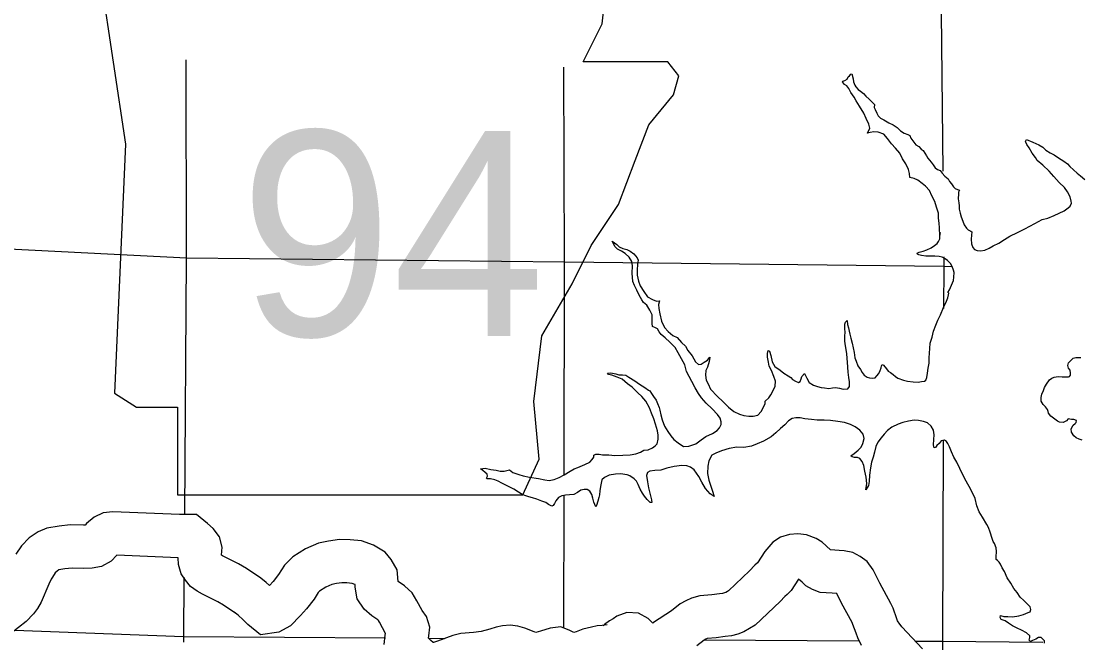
# Model space of a CAD drawing. Extents: x 77230 to 630905, y 790554 to 1662844.
# Drawn here: x 273631 to 288353, y 1564476 to 1573117 of the extents above; entities that cross this region are included whole.
import ezdxf

# ---------------------------------------------------------------- set-up
doc = ezdxf.new("R2010")
doc.units = 0
for name, color, linetype in [('Level 16', 7, 'Continuous'), ('Level 17', 7, 'Continuous'), ('Level 22', 7, 'Continuous'), ('Level 24', 7, 'Continuous')]:
    doc.layers.add(name, color=color, linetype=linetype)

msp = doc.modelspace()

# ---------------------------------------------------------------- linework, layer by layer
at = {"layer": 'Level 16'}
for points in [[(286414, 1577103), (286394, 1575000), (286435, 1571033)], [(275917, 1572581), (275921, 1569817), (275898, 1566268)], [(281173, 1566810), (281179, 1569772), (281171, 1572478)], [(269972, 1570111), (270620, 1570098), (275927, 1569829), (281179, 1569772), (286451, 1569711), (286567, 1569709)], [(286448, 1569840), (286449, 1569705), (286447, 1569122)], [(286440, 1567285), (286430, 1564495), (286429, 1563159)], [(281169, 1564679), (281173, 1566522)], [(275892, 1565387), (275887, 1564541), (275887, 1564483)], [(278691, 1564539), (275885, 1564557), (273544, 1564646)], [(279516, 1564533), (279298, 1564535)], [(285268, 1564500), (283115, 1564512)], [(287827, 1564478), (286428, 1564493), (286054, 1564495)]]:
    msp.add_lwpolyline(points, dxfattribs=at)
at = {"layer": 'Level 17'}
for points in [[(286392, 1570129), (286390, 1570251), (286386, 1570305), (286378, 1570383), (286376, 1570447), (286349, 1570533), (286325, 1570609), (286285, 1570687), (286249, 1570761), (286195, 1570825), (286149, 1570859), (286090, 1570906), (286036, 1570928), (285976, 1570944), (285974, 1571000), (285958, 1571054), (285922, 1571132), (285874, 1571204), (285840, 1571282), (285777, 1571353), (285723, 1571413), (285669, 1571487), (285615, 1571545), (285539, 1571575), (285479, 1571578), (285425, 1571570), (285389, 1571562), (285421, 1571630), (285409, 1571686), (285369, 1571766), (285340, 1571840), (285276, 1571934), (285232, 1572012), (285204, 1572061), (285158, 1572125), (285130, 1572181), (285104, 1572217), (285072, 1572239), (285040, 1572275), (285045, 1572283), (285073, 1572291), (285105, 1572313), (285121, 1572343), (285141, 1572357), (285159, 1572379), (285171, 1572385), (285189, 1572314), (285197, 1572276), (285211, 1572226), (285228, 1572206), (285260, 1572166), (285292, 1572144), (285336, 1572112), (285368, 1572074), (285414, 1572034), (285462, 1571982), (285488, 1571961), (285482, 1571916), (285498, 1571887), (285518, 1571839), (285538, 1571803), (285570, 1571769), (285618, 1571745), (285687, 1571705), (285745, 1571675), (285801, 1571640), (285849, 1571592), (285901, 1571558), (285949, 1571540), (285979, 1571530), (285991, 1571492), (286017, 1571454), (286061, 1571397), (286101, 1571377), (286137, 1571339), (286163, 1571317), (286185, 1571283), (286209, 1571243), (286229, 1571211), (286274, 1571155), (286300, 1571121), (286330, 1571077), (286364, 1571054), (286398, 1571042), (286428, 1571006), (286466, 1570962), (286508, 1570924), (286530, 1570888), (286556, 1570854), (286582, 1570816), (286608, 1570790), (286642, 1570777), (286668, 1570767), (286652, 1570741), (286654, 1570719), (286649, 1570649), (286659, 1570593), (286661, 1570549), (286661, 1570505), (286679, 1570449), (286689, 1570397)], [(286689, 1570397), (286713, 1570337), (286734, 1570287), (286766, 1570241), (286788, 1570217), (286824, 1570199), (286840, 1570189), (286832, 1570143), (286830, 1570087), (286834, 1570021), (286852, 1569969), (286876, 1569943), (286914, 1569927), (286960, 1569925), (287018, 1569936), (287082, 1569962), (287136, 1569992), (287212, 1570030), (287292, 1570081), (287369, 1570129), (287475, 1570180), (287575, 1570232), (287714, 1570303), (287818, 1570359), (287896, 1570379), (287982, 1570418), (288052, 1570450), (288124, 1570480), (288175, 1570520), (288203, 1570545), (288223, 1570585), (288221, 1570617), (288203, 1570673), (288169, 1570744), (288125, 1570804), (288054, 1570874), (287980, 1570958), (287912, 1571030), (287826, 1571115), (287748, 1571181), (287722, 1571221), (287676, 1571281), (287635, 1571357), (287601, 1571401), (287585, 1571445), (287597, 1571471), (287685, 1571435), (287771, 1571399), (287825, 1571365), (287869, 1571322), (287929, 1571288), (287985, 1571258), (288045, 1571216), (288115, 1571172), (288170, 1571133), (288202, 1571097), (288250, 1571049), (288304, 1571003), (288350, 1570965), (288408, 1570918)], [(286201, 1569852), (286138, 1569860), (286104, 1569868), (286082, 1569878), (286079, 1569890), (286109, 1569904), (286163, 1569918), (286215, 1569939), (286275, 1569965), (286319, 1569997), (286355, 1570025), (286377, 1570053), (286393, 1570091), (286392, 1570129), (286404, 1570179)], [(282119, 1568028), (282055, 1568078), (281983, 1568139), (281913, 1568167), (281837, 1568195), (281793, 1568207), (281779, 1568223), (281825, 1568229), (281895, 1568215), (281935, 1568203), (281987, 1568203), (282031, 1568194), (282075, 1568170), (282155, 1568118), (282223, 1568070), (282295, 1568024), (282347, 1567987), (282365, 1567977), (282389, 1567943), (282415, 1567899), (282455, 1567849), (282472, 1567801), (282496, 1567749), (282504, 1567709), (282518, 1567645), (282536, 1567575), (282570, 1567485), (282615, 1567415), (282655, 1567352), (282697, 1567304), (282761, 1567256), (282835, 1567204), (282905, 1567209), (283003, 1567243), (283078, 1567297), (283144, 1567342), (283238, 1567386), (283300, 1567428), (283334, 1567462), (283354, 1567510), (283357, 1567548), (283341, 1567598), (283307, 1567650), (283231, 1567730), (283147, 1567808), (283083, 1567881), (283039, 1567943), (282994, 1568019), (282948, 1568107), (282910, 1568177), (282874, 1568247), (282850, 1568339), (282803, 1568423), (282757, 1568508), (282715, 1568582), (282641, 1568656), (282579, 1568714), (282521, 1568762), (282493, 1568798), (282473, 1568841), (282442, 1568855), (282404, 1568871), (282398, 1568915), (282398, 1568967), (282396, 1569035), (282366, 1569101), (282322, 1569167), (282278, 1569207), (282254, 1569245), (282219, 1569307), (282185, 1569379), (282151, 1569442), (282129, 1569496), (282119, 1569616), (282124, 1569714), (282116, 1569776), (282078, 1569836), (282022, 1569886), (281972, 1569918), (281914, 1569950), (281884, 1569980), (281862, 1570022), (281840, 1570058), (281908, 1570014), (281940, 1569982), (281988, 1569956), (282046, 1569944), (282094, 1569920), (282142, 1569885), (282188, 1569829), (282204, 1569795), (282196, 1569737), (282188, 1569655), (282191, 1569585), (282207, 1569503), (282231, 1569437), (282283, 1569357), (282335, 1569287), (282401, 1569247), (282459, 1569224), (282499, 1569228)], [(284512, 1568219), (284546, 1568153), (284580, 1568095), (284638, 1568058), (284694, 1568038), (284744, 1568024), (284794, 1568018), (284850, 1568012), (284902, 1568021), (284944, 1568023), (285002, 1568015), (285052, 1568003), (285118, 1568005), (285138, 1568040), (285138, 1568104), (285132, 1568166), (285123, 1568236), (285115, 1568308), (285111, 1568376), (285105, 1568430), (285101, 1568498), (285082, 1568602), (285076, 1568670), (285074, 1568742), (285078, 1568790), (285076, 1568846), (285076, 1568906), (285083, 1568932), (285105, 1568958), (285111, 1568900), (285124, 1568856), (285134, 1568808), (285146, 1568764), (285156, 1568710), (285174, 1568640), (285190, 1568574), (285205, 1568512), (285211, 1568438), (285231, 1568392), (285257, 1568328), (285293, 1568274), (285317, 1568234), (285345, 1568194), (285383, 1568169), (285417, 1568157), (285455, 1568153), (285495, 1568159), (285521, 1568189), (285549, 1568219), (285567, 1568261), (285579, 1568299), (285583, 1568327), (285595, 1568343), (285613, 1568334), (285651, 1568282), (285675, 1568254), (285709, 1568232), (285747, 1568206), (285777, 1568180), (285813, 1568156), (285891, 1568129), (285945, 1568113), (286023, 1568103), (286091, 1568099), (286139, 1568106), (286179, 1568112), (286201, 1568128), (286212, 1568164), (286222, 1568226), (286232, 1568292), (286244, 1568362), (286246, 1568436), (286251, 1568502), (286257, 1568566), (286261, 1568640), (286287, 1568724), (286308, 1568810), (286338, 1568891), (286366, 1568963), (286402, 1569037), (286447, 1569135), (286487, 1569225), (286507, 1569273), (286517, 1569313), (286519, 1569337), (286507, 1569345), (286529, 1569382), (286558, 1569446), (286582, 1569512), (286588, 1569558), (286592, 1569622), (286584, 1569658), (286566, 1569708), (286541, 1569750), (286501, 1569790), (286467, 1569815), (286425, 1569837), (286383, 1569847), (286327, 1569849), (286255, 1569849), (286201, 1569852)], [(282499, 1569228), (282487, 1569178), (282490, 1569124), (282504, 1569048), (282528, 1568946), (282568, 1568858), (282618, 1568804), (282685, 1568748), (282745, 1568719), (282807, 1568651), (282859, 1568599), (282893, 1568539), (282955, 1568463), (282999, 1568381), (283039, 1568346), (283077, 1568348), (283121, 1568376), (283165, 1568406), (283197, 1568446), (283191, 1568388), (283165, 1568308), (283144, 1568262), (283138, 1568196), (283148, 1568128), (283174, 1568076), (283210, 1568000), (283306, 1567900), (283381, 1567829), (283459, 1567753), (283533, 1567689), (283609, 1567653), (283673, 1567634), (283741, 1567624), (283801, 1567624), (283865, 1567642), (283910, 1567693), (283950, 1567761), (283966, 1567801), (283966, 1567835), (284018, 1567879), (284044, 1567923), (284085, 1567991), (284107, 1568044), (284109, 1568112), (284087, 1568178), (284055, 1568259), (284024, 1568323), (284012, 1568377), (284002, 1568447), (284000, 1568499), (284008, 1568539), (284030, 1568531), (284046, 1568469), (284064, 1568382), (284104, 1568318), (284174, 1568268), (284228, 1568226), (284286, 1568186), (284323, 1568164), (284349, 1568135), (284389, 1568111), (284431, 1568095), (284453, 1568107), (284466, 1568145), (284476, 1568179), (284512, 1568219)], [(288373, 1567294), (288331, 1567308), (288289, 1567326), (288257, 1567353), (288223, 1567405), (288218, 1567451), (288248, 1567501), (288274, 1567524), (288290, 1567538), (288294, 1567566), (288256, 1567578), (288224, 1567581), (288178, 1567589), (288154, 1567563), (288106, 1567537), (288058, 1567543), (288028, 1567557), (287974, 1567598), (287936, 1567628), (287902, 1567670), (287898, 1567692), (287888, 1567720), (287862, 1567754), (287830, 1567790), (287800, 1567836), (287804, 1567888), (287811, 1567934), (287833, 1567982), (287849, 1568024), (287877, 1568072), (287919, 1568132), (287949, 1568155), (287983, 1568167), (288038, 1568177), (288092, 1568173), (288142, 1568173), (288182, 1568174), (288196, 1568176), (288210, 1568194), (288212, 1568224), (288204, 1568264), (288184, 1568294), (288172, 1568332), (288184, 1568366), (288218, 1568404), (288249, 1568432), (288285, 1568440), (288325, 1568442), (288355, 1568442)], [(282051, 1566809), (281957, 1566823), (281887, 1566822), (281801, 1566806), (281737, 1566776), (281700, 1566740), (281678, 1566649), (281670, 1566589), (281664, 1566533), (281658, 1566497), (281641, 1566447), (281625, 1566383), (281615, 1566365), (281589, 1566431), (281574, 1566487), (281558, 1566537), (281530, 1566585), (281496, 1566605), (281454, 1566605), (281408, 1566596), (281358, 1566564), (281309, 1566536), (281249, 1566532), (281195, 1566530), (281141, 1566519), (281095, 1566495), (281059, 1566449), (281041, 1566411), (281023, 1566385), (281003, 1566377), (280957, 1566399), (280921, 1566426), (280865, 1566446), (280797, 1566472), (280735, 1566492), (280685, 1566504), (280641, 1566521), (280593, 1566539), (280539, 1566569), (280477, 1566613), (280383, 1566660), (280307, 1566696), (280259, 1566724), (280211, 1566742), (280151, 1566754), (280107, 1566753), (280095, 1566765), (280111, 1566791), (280103, 1566819), (280079, 1566845), (280047, 1566869), (280011, 1566895), (280075, 1566903), (280155, 1566886), (280231, 1566874), (280285, 1566860), (280343, 1566860), (280415, 1566879), (280463, 1566843), (280543, 1566815), (280607, 1566799), (280695, 1566778), (280820, 1566762), (280908, 1566739), (280966, 1566733), (281036, 1566745), (281104, 1566773), (281176, 1566810), (281258, 1566864), (281314, 1566896), (281365, 1566912), (281463, 1566953), (281531, 1566987), (281565, 1567025), (281585, 1567055), (281589, 1567085), (281615, 1567099), (281659, 1567100), (281709, 1567090), (281796, 1567088), (281878, 1567080), (281992, 1567083), (282090, 1567089), (282172, 1567104), (282236, 1567128), (282284, 1567152), (282342, 1567160), (282404, 1567185), (282441, 1567215), (282465, 1567241), (282483, 1567305), (282483, 1567361), (282471, 1567423), (282444, 1567513), (282420, 1567589), (282390, 1567667), (282360, 1567741), (282308, 1567834), (282256, 1567900), (282199, 1567952), (282119, 1568028)], [(285218, 1567480), (285152, 1567511), (285070, 1567537), (284978, 1567551), (284874, 1567566), (284788, 1567572), (284690, 1567572), (284610, 1567579), (284520, 1567589), (284452, 1567603), (284392, 1567602), (284344, 1567592), (284294, 1567562), (284243, 1567506), (284179, 1567456), (284117, 1567395), (284053, 1567337), (283946, 1567279), (283858, 1567240), (283776, 1567210), (283670, 1567191), (283576, 1567197), (283466, 1567179), (283361, 1567146), (283281, 1567110), (283225, 1567082), (283187, 1567004), (283173, 1566933), (283166, 1566829), (283184, 1566737), (283208, 1566665), (283234, 1566582), (283259, 1566508), (283205, 1566545), (283140, 1566623), (283086, 1566709), (283044, 1566789), (282980, 1566879), (282932, 1566917), (282878, 1566936), (282812, 1566940), (282702, 1566926), (282602, 1566905), (282518, 1566877), (282434, 1566871), (282363, 1566860), (282335, 1566844), (282321, 1566800), (282335, 1566712), (282347, 1566630), (282374, 1566518), (282388, 1566462), (282394, 1566424), (282368, 1566426), (282330, 1566466), (282292, 1566514), (282262, 1566554), (282233, 1566610), (282201, 1566678), (282181, 1566721), (282147, 1566757), (282085, 1566799), (282051, 1566809)], [(287405, 1564713), (287347, 1564749), (287303, 1564781), (287245, 1564802), (287233, 1564828), (287239, 1564854), (287285, 1564843), (287337, 1564841), (287403, 1564839), (287493, 1564849), (287555, 1564868), (287623, 1564896), (287651, 1564908), (287659, 1564938), (287650, 1564974), (287612, 1565014), (287560, 1565062), (287512, 1565112), (287468, 1565175), (287424, 1565233), (287380, 1565303), (287330, 1565379), (287293, 1565467), (287261, 1565517), (287237, 1565567), (287219, 1565599), (287197, 1565621), (287179, 1565635), (287175, 1565673), (287181, 1565745), (287178, 1565797), (287152, 1565855), (287136, 1565886), (287120, 1565926), (287094, 1566016), (287070, 1566080), (287046, 1566120), (286985, 1566224), (286943, 1566296), (286909, 1566382), (286885, 1566480), (286826, 1566606), (286762, 1566725), (286712, 1566811), (286670, 1566899), (286630, 1566987), (286591, 1567055), (286555, 1567131), (286527, 1567199), (286505, 1567245), (286485, 1567275), (286457, 1567294), (286411, 1567284), (286383, 1567248), (286351, 1567218), (286335, 1567192), (286317, 1567188), (286307, 1567226), (286313, 1567302), (286315, 1567366), (286305, 1567432), (286276, 1567488), (286222, 1567534), (286166, 1567553), (286100, 1567565), (286038, 1567569), (285957, 1567559), (285881, 1567540), (285817, 1567514), (285729, 1567472), (285665, 1567427), (285623, 1567375), (285578, 1567323), (285534, 1567267), (285506, 1567203), (285486, 1567125), (285467, 1567056), (285447, 1566986), (285433, 1566906), (285415, 1566806), (285414, 1566718), (285402, 1566662), (285368, 1566600), (285380, 1566692), (285370, 1566778), (285351, 1566864), (285337, 1566940), (285315, 1566998), (285283, 1567036), (285249, 1567052), (285207, 1567053), (285175, 1567061), (285159, 1567077), (285203, 1567109), (285261, 1567154), (285302, 1567196), (285326, 1567246), (285344, 1567316), (285330, 1567374), (285284, 1567432), (285218, 1567480)], [(287850, 1564469), (287848, 1564501), (287824, 1564525), (287800, 1564549), (287764, 1564550), (287726, 1564528), (287682, 1564506), (287652, 1564496), (287634, 1564512), (287644, 1564548), (287644, 1564574), (287598, 1564616), (287528, 1564652), (287468, 1564677), (287405, 1564713)]]:
    msp.add_lwpolyline(points, dxfattribs=at)
at = {"layer": 'Level 22'}
for points in [[(276961, 1565375), (276761, 1565509), (276651, 1565574), (276539, 1565630), (276426, 1565686), (276414, 1565692), (276422, 1565806), (276385, 1565951), (276300, 1566063), (276220, 1566133), (276068, 1566260), (275831, 1566258), (274903, 1566295), (274772, 1566281), (274647, 1566222), (274538, 1566136), (274521, 1566111), (274495, 1566109), (274312, 1566114), (274158, 1566097), (273986, 1566071), (273866, 1566018), (273743, 1565937), (273634, 1565823), (273557, 1565708)], [(286153, 1564393), (285866, 1564700), (285828, 1564750), (285814, 1564768), (285807, 1564782), (285796, 1564811), (285744, 1564955), (285715, 1565021), (285562, 1565305), (285468, 1565492), (285384, 1565608), (285286, 1565677), (285187, 1565731), (285066, 1565755), (284994, 1565760), (284937, 1565763), (284877, 1565767), (284761, 1565873), (284674, 1565928), (284542, 1565979), (284422, 1565992), (284305, 1565983), (284180, 1565946), (284075, 1565873), (284019, 1565812), (283965, 1565744), (283861, 1565586), (283825, 1565556), (283749, 1565475), (283458, 1565198), (283444, 1565189), (283422, 1565176), (283404, 1565170), (283377, 1565163), (283334, 1565157), (283225, 1565143), (283061, 1565131), (282943, 1565098), (282864, 1565058), (282787, 1565016), (282666, 1564921), (282418, 1564757), (282405, 1564749), (282340, 1564814), (282207, 1564887), (282044, 1564895), (281907, 1564846), (281855, 1564808), (281806, 1564783), (281736, 1564731), (281715, 1564714)], [(281772, 1564727), (281703, 1564718), (281635, 1564710), (281553, 1564692), (281432, 1564665), (281340, 1564630), (281308, 1564619), (281255, 1564649), (281128, 1564697), (280979, 1564678), (280846, 1564638), (280780, 1564618), (280758, 1564626), (280629, 1564680), (280530, 1564708), (280424, 1564719), (280318, 1564711), (280230, 1564691), (280144, 1564665), (280024, 1564634), (279914, 1564620), (279738, 1564604), (279628, 1564576), (279413, 1564498), (279359, 1564481), (279357, 1564481), (279357, 1564481), (279321, 1564507), (279289, 1564540), (279294, 1564574), (279307, 1564691), (279260, 1564843), (279201, 1564926), (279130, 1565059), (279064, 1565170), (278958, 1565268), (278869, 1565327), (278853, 1565491), (278773, 1565634), (278687, 1565734), (278527, 1565834), (278357, 1565891), (278200, 1565907), (278055, 1565914), (277902, 1565889), (277764, 1565861), (277581, 1565780), (277406, 1565669), (277287, 1565555), (277206, 1565424), (277133, 1565329), (277082, 1565273), (277035, 1565314), (276961, 1565375)], [(276615, 1564885), (276442, 1565001), (276364, 1565046), (276272, 1565093), (276152, 1565152), (276077, 1565192), (275984, 1565260), (275913, 1565345), (275852, 1565435), (275816, 1565566), (275812, 1565658), (274960, 1565692), (274881, 1565612), (274748, 1565537), (274615, 1565515), (274503, 1565509), (274338, 1565513), (274237, 1565502), (274154, 1565489), (274130, 1565473), (274104, 1565447), (274066, 1565389), (274049, 1565360), (274017, 1565289), (273908, 1565039), (273858, 1564953), (273800, 1564878), (273699, 1564773), (273485, 1564604)], [(278675, 1564454), (278689, 1564584), (278692, 1564605), (278608, 1564764), (278593, 1564788), (278587, 1564794), (278501, 1564850), (278394, 1564942), (278300, 1565087), (278273, 1565250), (278270, 1565287), (278268, 1565288), (278230, 1565301), (278156, 1565308), (278088, 1565311), (278011, 1565299), (277948, 1565286), (277864, 1565249), (277777, 1565194), (277757, 1565175), (277700, 1565081), (277594, 1564946), (277513, 1564854), (277373, 1564711), (277210, 1564625), (276958, 1564588), (276780, 1564730), (276714, 1564797), (276646, 1564858), (276592, 1564902)], [(285307, 1564440), (285254, 1564545), (285232, 1564608), (285187, 1564731), (285175, 1564757), (285029, 1565028), (284963, 1565160), (284954, 1565161), (284899, 1565165), (284732, 1565175), (284624, 1565219), (284533, 1565268), (284480, 1565317), (284432, 1565361), (284328, 1565205), (284272, 1565148), (284239, 1565121), (284176, 1565052), (283827, 1564720), (283750, 1564673), (283673, 1564629), (283586, 1564598), (283498, 1564573), (283410, 1564562), (283286, 1564546), (283164, 1564537), (283161, 1564536), (283145, 1564528), (283118, 1564513), (283017, 1564434)]]:
    msp.add_lwpolyline(points, dxfattribs=at)
at = {"layer": 'Level 24'}
msp.add_lwpolyline([(274738, 1573691), (275080, 1571408), (274928, 1567944), (275233, 1567753), (275804, 1567753), (275804, 1566535), (280600, 1566535), (280828, 1567030), (280752, 1567829), (280866, 1568743), (281285, 1569466), (281552, 1569999), (281932, 1570570), (282161, 1571179), (282351, 1571674), (282693, 1572093), (282770, 1572359), (282617, 1572550), (281437, 1572550), (281704, 1573082), (281742, 1573425), (281584, 1573688)], close=True, dxfattribs=at)

# ---------------------------------------------------------------- texts
msp.add_text('94', height=2851.2, dxfattribs=at).set_placement((276668, 1568741))

doc.saveas('drawing.dxf')
